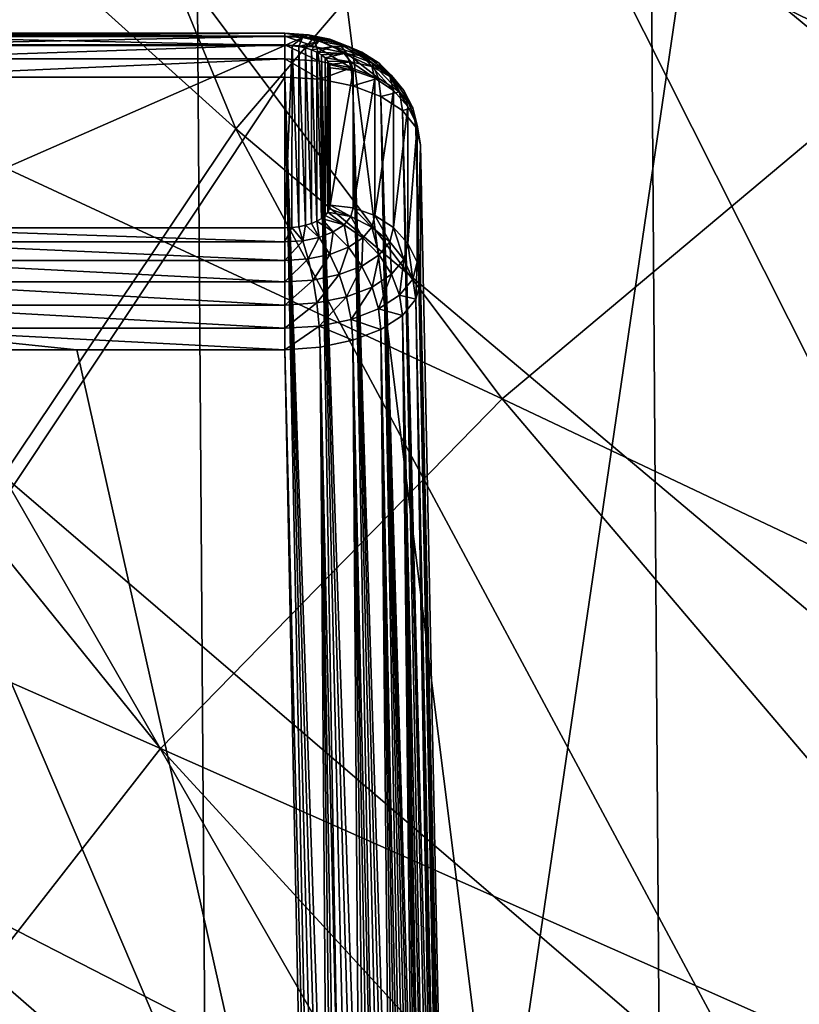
# Model space of a CAD drawing. Header units: metres. Extents: x -109 to 109, y -78 to 121.
# Tile 398 of 656: x -19.38 to -17.66, y -59.21 to -57.03. Entities that reach past the tile are written whole.
import ezdxf

# ---------------------------------------------------------------- set-up
doc = ezdxf.new("R2010")
doc.units = ezdxf.units.M
doc.layers.add('solid_508554_SW0001', color=7, linetype='CONTINUOUS')

msp = doc.modelspace()

# ---------------------------------------------------------------- linework, layer by layer
at = {"layer": 'solid_508554_SW0001'}
for points in [[(-17.944492, -62.709682, 15.484876), (-18.029377, -50.841457, 8.534775), (-19.532137, -50.021473, 9.955032)], [(-19.440191, -61.893551, 16.898458), (-17.944492, -62.709682, 15.484876), (-19.532137, -50.021473, 9.955032)], [(-16.312243, -63.457523, 14.189581), (-16.389404, -51.592838, 7.233348), (-18.029377, -50.841457, 8.534775)], [(-17.944492, -62.709682, 15.484876), (-16.312243, -63.457523, 14.189581), (-18.029377, -50.841457, 8.534775)], [(-20.641497, -50.914703, 8.418381), (-19.02648, -51.757244, 6.959062), (-20.549398, -63.05127, 15.519061)], [(-19.02648, -51.757244, 6.959062), (-18.941599, -63.890045, 14.06626), (-20.549398, -63.05127, 15.519061)], [(-19.02648, -51.757244, 6.959062), (-17.274378, -52.528263, 5.623614), (-18.941599, -63.890045, 14.06626)], [(-17.274378, -52.528263, 5.623614), (-17.197321, -64.657623, 12.736773), (-18.941599, -63.890045, 14.06626)], [(-17.434929, -57.128788, 46.136292), (-18.763037, -55.21257, 46.031895), (-19.71125, -56.008224, 44.653782)], [(-17.434929, -57.128788, 46.136292), (-16.434734, -56.428356, 47.349472), (-18.763037, -55.21257, 46.031895)], [(-20.33606, -55.981346, 40.525566), (-19.746634, -55.229622, 41.827587), (-18.904879, -57.270119, 41.36869)], [(-19.746634, -55.229622, 41.827587), (-18.269255, -56.525734, 42.658005), (-18.904879, -57.270119, 41.36869)], [(-16.466396, -58.014637, 43.392921), (-18.269255, -56.525734, 42.658005), (-17.516611, -55.809147, 43.899166)], [(-20.33606, -55.981346, 40.525566), (-18.904879, -57.270119, 41.36869), (-19.419413, -58.037533, 40.039486)], [(-18.316025, -57.868122, 44.855724), (-19.71125, -56.008224, 44.653782), (-20.524817, -56.840313, 43.212563)], [(-18.316025, -57.868122, 44.855724), (-17.434929, -57.128788, 46.136292), (-19.71125, -56.008224, 44.653782)], [(-17.150713, -58.748363, 42.12207), (-18.904879, -57.270119, 41.36869), (-18.269255, -56.525734, 42.658005)], [(-17.150713, -58.748363, 42.12207), (-18.269255, -56.525734, 42.658005), (-16.466396, -58.014637, 43.392921)], [(-19.072004, -58.641312, 43.516521), (-20.524817, -56.840313, 43.212563), (-21.198177, -57.703152, 41.718082)], [(-19.072004, -58.641312, 43.516521), (-18.316025, -57.868122, 44.855724), (-20.524817, -56.840313, 43.212563)], [(-19.716505, -57.059059, 33.523296), (-18.796524, -57.059059, 33.523296), (-18.796524, -57.066021, 33.47208)], [(-19.716505, -57.066021, 33.47208), (-19.716505, -57.059059, 33.523296), (-18.796524, -57.066021, 33.47208)], [(-19.716505, -57.065453, 33.574585), (-18.796524, -57.065453, 33.574581), (-18.796524, -57.059059, 33.523296)], [(-19.716505, -57.059059, 33.523296), (-19.716505, -57.065453, 33.574585), (-18.796524, -57.059059, 33.523296)], [(-19.716505, -57.084774, 33.62252), (-18.796524, -57.084774, 33.62252), (-18.796524, -57.065453, 33.574581)], [(-19.716505, -57.065453, 33.574585), (-19.716505, -57.084774, 33.62252), (-18.796524, -57.065453, 33.574581)], [(-19.716505, -57.066021, 33.47208), (-18.796524, -57.08585, 33.424408), (-19.716505, -57.08585, 33.424408)], [(-19.716505, -57.066021, 33.47208), (-18.796524, -57.066021, 33.47208), (-18.796524, -57.08585, 33.424408)], [(-18.74505, -57.062443, 33.517433), (-18.796524, -57.066021, 33.47208), (-18.796524, -57.059059, 33.523296)], [(-18.734392, -57.069538, 33.567505), (-18.796524, -57.059059, 33.523296), (-18.796524, -57.065453, 33.574581)], [(-18.734392, -57.069538, 33.567505), (-18.74505, -57.062443, 33.517433), (-18.796524, -57.059059, 33.523296)], [(-18.74505, -57.062443, 33.517433), (-18.757421, -57.068592, 33.467628), (-18.796524, -57.066021, 33.47208)], [(-18.726154, -57.089401, 33.614506), (-18.796524, -57.065453, 33.574581), (-18.796524, -57.084774, 33.62252)], [(-18.726154, -57.089401, 33.614506), (-18.734392, -57.069538, 33.567505), (-18.796524, -57.065453, 33.574581)], [(-18.757421, -57.068592, 33.467628), (-18.796524, -57.08585, 33.424408), (-18.796524, -57.066021, 33.47208)], [(-18.757421, -57.068592, 33.467628), (-18.780874, -57.086468, 33.42334), (-18.796524, -57.08585, 33.424408)], [(-18.757421, -57.068592, 33.467628), (-18.765577, -57.088306, 33.420155), (-18.780874, -57.086468, 33.42334)], [(-18.757421, -57.068592, 33.467628), (-18.720976, -57.076134, 33.454563), (-18.765577, -57.088306, 33.420155)], [(-18.74505, -57.062443, 33.517433), (-18.697075, -57.072372, 33.500237), (-18.757421, -57.068592, 33.467628)], [(-18.697075, -57.072372, 33.500237), (-18.720976, -57.076134, 33.454563), (-18.757421, -57.068592, 33.467628)], [(-18.676479, -57.081524, 33.546749), (-18.697075, -57.072372, 33.500237), (-18.74505, -57.062443, 33.517433)], [(-18.734392, -57.069538, 33.567505), (-18.676479, -57.081524, 33.546749), (-18.74505, -57.062443, 33.517433)], [(-18.660563, -57.102974, 33.590996), (-18.676479, -57.081524, 33.546749), (-18.734392, -57.069538, 33.567505)], [(-18.726154, -57.089401, 33.614506), (-18.660563, -57.102974, 33.590996), (-18.734392, -57.069538, 33.567505)], [(-18.697075, -57.072372, 33.500237), (-18.655855, -57.088173, 33.47287), (-18.720976, -57.076134, 33.454563)], [(-18.626722, -57.100597, 33.513714), (-18.655855, -57.088173, 33.47287), (-18.697075, -57.072372, 33.500237)], [(-18.676479, -57.081524, 33.546749), (-18.626722, -57.100597, 33.513714), (-18.697075, -57.072372, 33.500237)], [(-19.716505, -57.115738, 33.663906), (-18.796524, -57.115738, 33.663906), (-18.796524, -57.084774, 33.62252)], [(-19.716505, -57.084774, 33.62252), (-19.716505, -57.115738, 33.663906), (-18.796524, -57.084774, 33.62252)], [(-19.716505, -57.489311, 32.725594), (-19.716505, -57.08585, 33.424408), (-18.796524, -57.08585, 33.424408)], [(-18.796524, -57.489311, 32.725594), (-19.716505, -57.489311, 32.725594), (-18.796524, -57.08585, 33.424408)], [(-18.720888, -57.120712, 33.655289), (-18.796524, -57.084774, 33.62252), (-18.796524, -57.115738, 33.663906)], [(-18.720888, -57.120712, 33.655289), (-18.726154, -57.089401, 33.614506), (-18.796524, -57.084774, 33.62252)], [(-18.780874, -57.086468, 33.42334), (-18.796524, -57.489311, 32.725594), (-18.796524, -57.08585, 33.424408)], [(-18.780874, -57.086468, 33.42334), (-18.781042, -57.488708, 32.726635), (-18.796524, -57.489311, 32.725594)], [(-18.780874, -57.086468, 33.42334), (-18.765785, -57.486889, 32.729786), (-18.781042, -57.488708, 32.726635)], [(-18.780874, -57.086468, 33.42334), (-18.765577, -57.088306, 33.420155), (-18.765785, -57.486889, 32.729786)], [(-18.765577, -57.088306, 33.420155), (-18.751257, -57.483894, 32.734978), (-18.765785, -57.486889, 32.729786)], [(-18.720976, -57.076134, 33.454563), (-18.751051, -57.09132, 33.414932), (-18.765577, -57.088306, 33.420155)], [(-18.765577, -57.088306, 33.420155), (-18.751051, -57.09132, 33.414932), (-18.751257, -57.483894, 32.734978)], [(-18.751051, -57.09132, 33.414932), (-18.737864, -57.479805, 32.742062), (-18.751257, -57.483894, 32.734978)], [(-18.720976, -57.076134, 33.454563), (-18.737658, -57.095432, 33.40781), (-18.751051, -57.09132, 33.414932)], [(-18.751051, -57.09132, 33.414932), (-18.737658, -57.095432, 33.40781), (-18.737864, -57.479805, 32.742062)], [(-18.720976, -57.076134, 33.454563), (-18.689665, -57.088139, 33.433777), (-18.737658, -57.095432, 33.40781)], [(-18.689665, -57.088139, 33.433777), (-18.725721, -57.100544, 33.398956), (-18.737658, -57.095432, 33.40781)], [(-18.650391, -57.1353, 33.63002), (-18.660563, -57.102974, 33.590996), (-18.726154, -57.089401, 33.614506)], [(-18.720888, -57.120712, 33.655289), (-18.650391, -57.1353, 33.63002), (-18.726154, -57.089401, 33.614506)], [(-18.689665, -57.088139, 33.433777), (-18.665623, -57.10379, 33.406662), (-18.725721, -57.100544, 33.398956)], [(-18.655855, -57.088173, 33.47287), (-18.689665, -57.088139, 33.433777), (-18.720976, -57.076134, 33.454563)], [(-18.624207, -57.10878, 33.437176), (-18.665623, -57.10379, 33.406662), (-18.689665, -57.088139, 33.433777)], [(-18.655855, -57.088173, 33.47287), (-18.624207, -57.10878, 33.437176), (-18.689665, -57.088139, 33.433777)], [(-18.604208, -57.124577, 33.553577), (-18.626722, -57.100597, 33.513714), (-18.676479, -57.081524, 33.546749)], [(-18.660563, -57.102974, 33.590996), (-18.604208, -57.124577, 33.553577), (-18.676479, -57.081524, 33.546749)], [(-18.588516, -57.125469, 33.470627), (-18.624207, -57.10878, 33.437176), (-18.655855, -57.088173, 33.47287)], [(-18.626722, -57.100597, 33.513714), (-18.588516, -57.125469, 33.470627), (-18.655855, -57.088173, 33.47287)], [(-18.796524, -57.115738, 33.663906), (-19.716505, -57.156048, 33.695839), (-18.796524, -57.156048, 33.695839)], [(-19.716505, -57.115738, 33.663906), (-19.716505, -57.156048, 33.695839), (-18.796524, -57.115738, 33.663906)], [(-18.796524, -57.115738, 33.663906), (-18.796524, -57.156048, 33.695839), (-18.718899, -57.160484, 33.686584)], [(-18.720888, -57.120712, 33.655289), (-18.796524, -57.115738, 33.663906), (-18.718899, -57.160484, 33.686584)], [(-18.737658, -57.095432, 33.40781), (-18.725914, -57.474712, 32.750877), (-18.737864, -57.479805, 32.742062)], [(-18.737658, -57.095432, 33.40781), (-18.725721, -57.100544, 33.398956), (-18.725914, -57.474712, 32.750877)], [(-18.725721, -57.100544, 33.398956), (-18.715696, -57.468746, 32.761211), (-18.725914, -57.474712, 32.750877)], [(-18.725721, -57.100544, 33.398956), (-18.715542, -57.106522, 33.388603), (-18.715696, -57.468746, 32.761211)], [(-18.665623, -57.10379, 33.406662), (-18.715542, -57.106522, 33.388603), (-18.725721, -57.100544, 33.398956)], [(-18.715542, -57.106522, 33.388603), (-18.707474, -57.462051, 32.772808), (-18.715696, -57.468746, 32.761211)], [(-18.665623, -57.10379, 33.406662), (-18.707363, -57.11322, 33.377003), (-18.715542, -57.106522, 33.388603)], [(-18.715542, -57.106522, 33.388603), (-18.707363, -57.11322, 33.377003), (-18.707474, -57.462051, 32.772808)], [(-18.707363, -57.11322, 33.377003), (-18.701448, -57.454788, 32.785385), (-18.707474, -57.462051, 32.772808)], [(-18.665623, -57.10379, 33.406662), (-18.650499, -57.122032, 33.375069), (-18.707363, -57.11322, 33.377003)], [(-18.707363, -57.11322, 33.377003), (-18.701374, -57.120487, 33.364414), (-18.701448, -57.454788, 32.785385)], [(-18.650499, -57.122032, 33.375069), (-18.701374, -57.120487, 33.364414), (-18.707363, -57.11322, 33.377003)], [(-18.604298, -57.13279, 33.395588), (-18.650499, -57.122032, 33.375069), (-18.665623, -57.10379, 33.406662)], [(-18.624207, -57.10878, 33.437176), (-18.604298, -57.13279, 33.395588), (-18.665623, -57.10379, 33.406662)], [(-18.589819, -57.15852, 33.589806), (-18.604208, -57.124577, 33.553577), (-18.660563, -57.102974, 33.590996)], [(-18.650391, -57.1353, 33.63002), (-18.589819, -57.15852, 33.589806), (-18.660563, -57.102974, 33.590996)], [(-18.560936, -57.152752, 33.50478), (-18.588516, -57.125469, 33.470627), (-18.626722, -57.100597, 33.513714)], [(-18.604208, -57.124577, 33.553577), (-18.560936, -57.152752, 33.50478), (-18.626722, -57.100597, 33.513714)], [(-18.564486, -57.154457, 33.420425), (-18.604298, -57.13279, 33.395588), (-18.624207, -57.10878, 33.437176)], [(-18.588516, -57.125469, 33.470627), (-18.564486, -57.154457, 33.420425), (-18.624207, -57.10878, 33.437176)], [(-18.720888, -57.120712, 33.655289), (-18.718899, -57.160484, 33.686584), (-18.650391, -57.1353, 33.63002)], [(-18.650391, -57.1353, 33.63002), (-18.718899, -57.160484, 33.686584), (-18.646563, -57.175045, 33.660385)], [(-18.701374, -57.120487, 33.364414), (-18.697771, -57.447144, 32.79863), (-18.701448, -57.454788, 32.785385)], [(-18.701374, -57.120487, 33.364414), (-18.697741, -57.128113, 33.351204), (-18.697771, -57.447144, 32.79863)], [(-18.650499, -57.122032, 33.375069), (-18.697741, -57.128113, 33.351204), (-18.701374, -57.120487, 33.364414)], [(-18.697741, -57.128113, 33.351204), (-18.696539, -57.135841, 33.337818), (-18.697771, -57.447144, 32.79863)], [(-18.696539, -57.135841, 33.337818), (-18.696539, -57.43932, 32.812183), (-18.697771, -57.447144, 32.79863)], [(-18.650499, -57.122032, 33.375069), (-18.64534, -57.141613, 33.341148), (-18.697741, -57.128113, 33.351204)], [(-18.64534, -57.141613, 33.341148), (-18.696539, -57.135841, 33.337818), (-18.697741, -57.128113, 33.351204)], [(-18.64534, -57.141613, 33.341148), (-18.696539, -57.43932, 32.812183), (-18.696539, -57.135841, 33.337818)], [(-18.650499, -57.122032, 33.375069), (-18.597506, -57.158569, 33.350937), (-18.64534, -57.141613, 33.341148)], [(-18.604298, -57.13279, 33.395588), (-18.597506, -57.158569, 33.350937), (-18.650499, -57.122032, 33.375069)], [(-18.650391, -57.1353, 33.63002), (-18.646563, -57.175045, 33.660385), (-18.589819, -57.15852, 33.589806)], [(-18.604298, -57.13279, 33.395588), (-18.556286, -57.18557, 33.366528), (-18.597506, -57.158569, 33.350937)], [(-18.564486, -57.154457, 33.420425), (-18.556286, -57.18557, 33.366528), (-18.604298, -57.13279, 33.395588)], [(-18.543308, -57.188801, 33.537354), (-18.560936, -57.152752, 33.50478), (-18.604208, -57.124577, 33.553577)], [(-18.589819, -57.15852, 33.589806), (-18.543308, -57.188801, 33.537354), (-18.604208, -57.124577, 33.553577)], [(-18.53372, -57.185581, 33.447922), (-18.564486, -57.154457, 33.420425), (-18.588516, -57.125469, 33.470627)], [(-18.560936, -57.152752, 33.50478), (-18.53372, -57.185581, 33.447922), (-18.588516, -57.125469, 33.470627)], [(-15.9977, -58.967403, 46.113567), (-17.434929, -57.128788, 46.136292), (-18.316025, -57.868122, 44.855724)], [(-19.88336, -58.791054, 34.678253), (-18.796524, -57.156048, 33.695839), (-19.716505, -57.156048, 33.695839)], [(-19.88336, -58.791054, 34.678253), (-18.751396, -59.372459, 35.027596), (-18.796524, -57.156048, 33.695839)], [(-18.68384, -61.6194, 36.376766), (-18.796524, -57.156048, 33.695839), (-18.751396, -59.372459, 35.027596)], [(-18.641369, -61.679024, 36.405682), (-18.718899, -57.160484, 33.686584), (-18.796524, -57.156048, 33.695839)], [(-18.66218, -61.649467, 36.392166), (-18.641369, -61.679024, 36.405682), (-18.796524, -57.156048, 33.695839)], [(-18.68384, -61.6194, 36.376766), (-18.66218, -61.649467, 36.392166), (-18.796524, -57.156048, 33.695839)], [(-18.64534, -57.141613, 33.341148), (-18.645338, -57.445091, 32.815514), (-18.696539, -57.43932, 32.812183)], [(-18.589819, -57.15852, 33.589806), (-18.646563, -57.175045, 33.660385), (-18.584446, -57.198734, 33.619019)], [(-18.64534, -57.141613, 33.341148), (-18.597506, -57.158569, 33.350937), (-18.645338, -57.445091, 32.815514)], [(-18.597506, -57.158569, 33.350937), (-18.597504, -57.462044, 32.825302), (-18.645338, -57.445091, 32.815514)], [(-18.597506, -57.158569, 33.350937), (-18.556286, -57.18557, 33.366528), (-18.597504, -57.462044, 32.825302)], [(-18.589819, -57.15852, 33.589806), (-18.584446, -57.198734, 33.619019), (-18.543308, -57.188801, 33.537354)], [(-18.564486, -57.154457, 33.420425), (-18.524431, -57.220821, 33.386879), (-18.556286, -57.18557, 33.366528)], [(-18.53372, -57.185581, 33.447922), (-18.524431, -57.220821, 33.386879), (-18.564486, -57.154457, 33.420425)], [(-18.514055, -57.224083, 33.476242), (-18.53372, -57.185581, 33.447922), (-18.560936, -57.152752, 33.50478)], [(-18.543308, -57.188801, 33.537354), (-18.514055, -57.224083, 33.476242), (-18.560936, -57.152752, 33.50478)], [(-18.560406, -61.801609, 36.445557), (-18.646563, -57.175045, 33.660385), (-18.718899, -57.160484, 33.686584)], [(-18.584919, -61.763161, 36.435844), (-18.560406, -61.801609, 36.445557), (-18.718899, -57.160484, 33.686584)], [(-18.611891, -61.722263, 36.42271), (-18.584919, -61.763161, 36.435844), (-18.718899, -57.160484, 33.686584)], [(-18.641369, -61.679024, 36.405682), (-18.611891, -61.722263, 36.42271), (-18.718899, -57.160484, 33.686584)], [(-18.499353, -61.903954, 36.458202), (-18.584446, -57.198734, 33.619019), (-18.646563, -57.175045, 33.660385)], [(-18.5177, -61.872025, 36.45644), (-18.499353, -61.903954, 36.458202), (-18.646563, -57.175045, 33.660385)], [(-18.538019, -61.837906, 36.452316), (-18.5177, -61.872025, 36.45644), (-18.646563, -57.175045, 33.660385)], [(-18.560406, -61.801609, 36.445557), (-18.538019, -61.837906, 36.452316), (-18.646563, -57.175045, 33.660385)], [(-18.556286, -57.18557, 33.366528), (-18.556284, -57.489048, 32.840893), (-18.597504, -57.462044, 32.825302)], [(-18.543308, -57.188801, 33.537354), (-18.584446, -57.198734, 33.619019), (-18.536776, -57.229939, 33.565308)], [(-18.44364, -62.011032, 36.446461), (-18.536776, -57.229939, 33.565308), (-18.584446, -57.198734, 33.619019)], [(-18.455074, -61.987312, 36.451794), (-18.44364, -62.011032, 36.446461), (-18.584446, -57.198734, 33.619019)], [(-18.468122, -61.961575, 36.455666), (-18.455074, -61.987312, 36.451794), (-18.584446, -57.198734, 33.619019)], [(-18.482849, -61.933819, 36.457874), (-18.468122, -61.961575, 36.455666), (-18.584446, -57.198734, 33.619019)], [(-18.499353, -61.903954, 36.458202), (-18.482849, -61.933819, 36.457874), (-18.584446, -57.198734, 33.619019)], [(-18.556286, -57.18557, 33.366528), (-18.524431, -57.220821, 33.386879), (-18.556284, -57.489048, 32.840893)], [(-18.543308, -57.188801, 33.537354), (-18.536776, -57.229939, 33.565308), (-18.514055, -57.224083, 33.476242)], [(-18.53372, -57.185581, 33.447922), (-18.504072, -57.261963, 33.410633), (-18.524431, -57.220821, 33.386879)], [(-18.514055, -57.224083, 33.476242), (-18.504072, -57.261963, 33.410633), (-18.53372, -57.185581, 33.447922)], [(-18.524431, -57.220821, 33.386879), (-18.524431, -57.524296, 32.861244), (-18.556284, -57.489048, 32.840893)], [(-18.514055, -57.224083, 33.476242), (-18.536776, -57.229939, 33.565308), (-18.506804, -57.266533, 33.502907)], [(-18.524431, -57.220821, 33.386879), (-18.504072, -57.261963, 33.410633), (-18.524431, -57.524296, 32.861244)], [(-18.514055, -57.224083, 33.476242), (-18.506804, -57.266533, 33.502907), (-18.496571, -57.306026, 33.436073)], [(-18.514055, -57.224083, 33.476242), (-18.496571, -57.306026, 33.436073), (-18.504072, -57.261963, 33.410633)], [(-18.41238, -62.086407, 36.414314), (-18.506804, -57.266533, 33.502907), (-18.536776, -57.229939, 33.565308)], [(-18.425285, -62.05254, 36.432159), (-18.41238, -62.086407, 36.414314), (-18.536776, -57.229939, 33.565308)], [(-18.44364, -62.011032, 36.446461), (-18.425285, -62.05254, 36.432159), (-18.536776, -57.229939, 33.565308)], [(-18.504072, -57.261963, 33.410633), (-18.50407, -57.565437, 32.884998), (-18.524431, -57.524296, 32.861244)], [(-18.506804, -57.266533, 33.502907), (-18.397896, -62.152397, 36.348068), (-18.496571, -57.306026, 33.436073)], [(-18.399374, -62.135303, 36.371914), (-18.397896, -62.152397, 36.348068), (-18.506804, -57.266533, 33.502907)], [(-18.404032, -62.11356, 36.394089), (-18.399374, -62.135303, 36.371914), (-18.506804, -57.266533, 33.502907)], [(-18.41238, -62.086407, 36.414314), (-18.404032, -62.11356, 36.394089), (-18.506804, -57.266533, 33.502907)], [(-18.504072, -57.261963, 33.410633), (-18.496571, -57.306026, 33.436073), (-18.50407, -57.565437, 32.884998)], [(-17.704557, -59.509113, 40.804409), (-19.419413, -58.037533, 40.039486), (-18.904879, -57.270119, 41.36869)], [(-17.704557, -59.509113, 40.804409), (-18.904879, -57.270119, 41.36869), (-17.150713, -58.748363, 42.12207)], [(-18.50407, -57.565437, 32.884998), (-18.496571, -57.306026, 33.436073), (-18.496571, -57.609501, 32.910439)], [(-18.397896, -62.152397, 36.348068), (-18.496571, -57.609501, 32.910439), (-18.496571, -57.306026, 33.436073)], [(-18.65048, -57.464638, 32.781658), (-18.697771, -57.447144, 32.79863), (-18.696539, -57.43932, 32.812183)], [(-18.645338, -57.445091, 32.815514), (-18.65048, -57.464638, 32.781658), (-18.696539, -57.43932, 32.812183)], [(-18.665562, -57.482861, 32.750095), (-18.715696, -57.468746, 32.761211), (-18.707474, -57.462051, 32.772808)], [(-18.665562, -57.482861, 32.750095), (-18.707474, -57.462051, 32.772808), (-18.701448, -57.454788, 32.785385)], [(-18.65048, -57.464638, 32.781658), (-18.701448, -57.454788, 32.785385), (-18.697771, -57.447144, 32.79863)], [(-18.65048, -57.464638, 32.781658), (-18.665562, -57.482861, 32.750095), (-18.701448, -57.454788, 32.785385)], [(-18.624125, -57.511765, 32.739185), (-18.665562, -57.482861, 32.750095), (-18.65048, -57.464638, 32.781658)], [(-18.604273, -57.487778, 32.780735), (-18.65048, -57.464638, 32.781658), (-18.645338, -57.445091, 32.815514)], [(-18.604273, -57.487778, 32.780735), (-18.624125, -57.511765, 32.739185), (-18.65048, -57.464638, 32.781658)], [(-18.597504, -57.462044, 32.825302), (-18.604273, -57.487778, 32.780735), (-18.645338, -57.445091, 32.815514)], [(-18.564453, -57.520107, 32.787094), (-18.604273, -57.487778, 32.780735), (-18.597504, -57.462044, 32.825302)], [(-18.556284, -57.489048, 32.840893), (-18.564453, -57.520107, 32.787094), (-18.597504, -57.462044, 32.825302)], [(-18.757364, -57.518105, 32.689053), (-18.781042, -57.488708, 32.726635), (-18.765785, -57.486889, 32.729786)], [(-18.757364, -57.518105, 32.689053), (-18.765785, -57.486889, 32.729786), (-18.751257, -57.483894, 32.734978)], [(-18.720881, -57.510544, 32.702148), (-18.757364, -57.518105, 32.689053), (-18.751257, -57.483894, 32.734978)], [(-18.720881, -57.510544, 32.702148), (-18.751257, -57.483894, 32.734978), (-18.737864, -57.479805, 32.742062)], [(-18.720881, -57.510544, 32.702148), (-18.737864, -57.479805, 32.742062), (-18.725914, -57.474712, 32.750877)], [(-18.689569, -57.49852, 32.722973), (-18.725914, -57.474712, 32.750877), (-18.715696, -57.468746, 32.761211)], [(-18.689569, -57.49852, 32.722973), (-18.720881, -57.510544, 32.702148), (-18.725914, -57.474712, 32.750877)], [(-18.665562, -57.482861, 32.750095), (-18.689569, -57.49852, 32.722973), (-18.715696, -57.468746, 32.761211)], [(-18.655729, -57.532379, 32.703484), (-18.689569, -57.49852, 32.722973), (-18.665562, -57.482861, 32.750095)], [(-18.624125, -57.511765, 32.739185), (-18.655729, -57.532379, 32.703484), (-18.665562, -57.482861, 32.750095)], [(-18.796524, -57.520683, 32.684586), (-19.716505, -57.489311, 32.725594), (-18.796524, -57.489311, 32.725594)], [(-18.796524, -57.520683, 32.684586), (-19.716505, -57.520683, 32.684586), (-19.716505, -57.489311, 32.725594)], [(-18.796524, -57.520683, 32.684586), (-18.796524, -57.489311, 32.725594), (-18.781042, -57.488708, 32.726635)], [(-18.757364, -57.518105, 32.689053), (-18.796524, -57.520683, 32.684586), (-18.781042, -57.488708, 32.726635)], [(-18.696949, -57.548206, 32.676067), (-18.720881, -57.510544, 32.702148), (-18.689569, -57.49852, 32.722973)], [(-18.655729, -57.532379, 32.703484), (-18.696949, -57.548206, 32.676067), (-18.689569, -57.49852, 32.722973)], [(-18.588419, -57.549065, 32.736938), (-18.624125, -57.511765, 32.739185), (-18.604273, -57.487778, 32.780735)], [(-18.564453, -57.520107, 32.787094), (-18.588419, -57.549065, 32.736938), (-18.604273, -57.487778, 32.780735)], [(-18.533684, -57.559475, 32.800312), (-18.564453, -57.520107, 32.787094), (-18.556284, -57.489048, 32.840893)], [(-18.524431, -57.524296, 32.861244), (-18.533684, -57.559475, 32.800312), (-18.556284, -57.489048, 32.840893)], [(-18.796524, -57.561554, 32.652946), (-19.716505, -57.561554, 32.652946), (-19.716505, -57.520683, 32.684586)], [(-18.796524, -57.520683, 32.684586), (-18.796524, -57.561554, 32.652946), (-19.716505, -57.520683, 32.684586)], [(-18.757364, -57.518105, 32.689053), (-18.796524, -57.561554, 32.652946), (-18.796524, -57.520683, 32.684586)], [(-18.744974, -57.558159, 32.658829), (-18.796524, -57.561554, 32.652946), (-18.757364, -57.518105, 32.689053)], [(-18.744974, -57.558159, 32.658829), (-18.757364, -57.518105, 32.689053), (-18.720881, -57.510544, 32.702148)], [(-18.696949, -57.548206, 32.676067), (-18.744974, -57.558159, 32.658829), (-18.720881, -57.510544, 32.702148)], [(-18.62657, -57.573948, 32.693844), (-18.655729, -57.532379, 32.703484), (-18.624125, -57.511765, 32.739185)], [(-18.588419, -57.549065, 32.736938), (-18.62657, -57.573948, 32.693844), (-18.624125, -57.511765, 32.739185)], [(-18.560827, -57.592274, 32.743507), (-18.588419, -57.549065, 32.736938), (-18.564453, -57.520107, 32.787094)], [(-18.533684, -57.559475, 32.800312), (-18.560827, -57.592274, 32.743507), (-18.564453, -57.520107, 32.787094)], [(-18.514017, -57.603249, 32.819508), (-18.533684, -57.559475, 32.800312), (-18.524431, -57.524296, 32.861244)], [(-18.50407, -57.565437, 32.884998), (-18.514017, -57.603249, 32.819508), (-18.524431, -57.524296, 32.861244)], [(-18.734299, -57.605068, 32.639938), (-18.744974, -57.558159, 32.658829), (-18.696949, -57.548206, 32.676067)], [(-18.676327, -57.593052, 32.660751), (-18.734299, -57.605068, 32.639938), (-18.696949, -57.548206, 32.676067)], [(-18.676327, -57.593052, 32.660751), (-18.696949, -57.548206, 32.676067), (-18.655729, -57.532379, 32.703484)], [(-18.62657, -57.573948, 32.693844), (-18.676327, -57.593052, 32.660751), (-18.655729, -57.532379, 32.703484)], [(-18.604036, -57.620453, 32.694698), (-18.62657, -57.573948, 32.693844), (-18.588419, -57.549065, 32.736938)], [(-18.560827, -57.592274, 32.743507), (-18.604036, -57.620453, 32.694698), (-18.588419, -57.549065, 32.736938)], [(-18.796524, -57.609169, 32.632839), (-19.716505, -57.609169, 32.632839), (-19.716505, -57.561554, 32.652946)], [(-18.796524, -57.561554, 32.652946), (-18.796524, -57.609169, 32.632839), (-19.716505, -57.561554, 32.652946)], [(-18.744974, -57.558159, 32.658829), (-18.796524, -57.609169, 32.632839), (-18.796524, -57.561554, 32.652946)], [(-18.734299, -57.605068, 32.639938), (-18.796524, -57.609169, 32.632839), (-18.744974, -57.558159, 32.658829)], [(-18.660389, -57.642094, 32.657215), (-18.676327, -57.593052, 32.660751), (-18.62657, -57.573948, 32.693844)], [(-18.604036, -57.620453, 32.694698), (-18.660389, -57.642094, 32.657215), (-18.62657, -57.573948, 32.693844)], [(-18.54319, -57.6385, 32.758453), (-18.560827, -57.592274, 32.743507), (-18.533684, -57.559475, 32.800312)], [(-18.514017, -57.603249, 32.819508), (-18.54319, -57.6385, 32.758453), (-18.533684, -57.559475, 32.800312)], [(-18.50407, -57.565437, 32.884998), (-18.506796, -57.647617, 32.842846), (-18.514017, -57.603249, 32.819508)], [(-18.50407, -57.565437, 32.884998), (-18.496571, -57.609501, 32.910439), (-18.506796, -57.647617, 32.842846)], [(-18.726049, -57.655701, 32.633648), (-18.734299, -57.605068, 32.639938), (-18.676327, -57.593052, 32.660751)], [(-18.660389, -57.642094, 32.657215), (-18.726049, -57.655701, 32.633648), (-18.676327, -57.593052, 32.660751)], [(-18.589632, -57.668789, 32.705986), (-18.604036, -57.620453, 32.694698), (-18.560827, -57.592274, 32.743507)], [(-18.54319, -57.6385, 32.758453), (-18.589632, -57.668789, 32.705986), (-18.560827, -57.592274, 32.743507)], [(-18.796524, -57.660343, 32.625607), (-19.716505, -57.660343, 32.625607), (-19.716505, -57.609169, 32.632839)], [(-18.796524, -57.609169, 32.632839), (-18.796524, -57.660343, 32.625607), (-19.716505, -57.609169, 32.632839)], [(-18.734299, -57.605068, 32.639938), (-18.796524, -57.660343, 32.625607), (-18.796524, -57.609169, 32.632839)], [(-18.726049, -57.655701, 32.633648), (-18.796524, -57.660343, 32.625607), (-18.734299, -57.605068, 32.639938)], [(-18.514017, -57.603249, 32.819508), (-18.506796, -57.647617, 32.842846), (-18.54319, -57.6385, 32.758453)], [(-18.404106, -62.575062, 35.594505), (-18.506796, -57.647617, 32.842846), (-18.496571, -57.609501, 32.910439)], [(-18.397896, -62.152397, 36.348068), (-18.397896, -62.55455, 35.651524), (-18.496571, -57.609501, 32.910439)], [(-18.399399, -62.566738, 35.624565), (-18.496571, -57.609501, 32.910439), (-18.397896, -62.55455, 35.651524)], [(-18.399399, -62.566738, 35.624565), (-18.404106, -62.575062, 35.594505), (-18.496571, -57.609501, 32.910439)], [(-18.650204, -57.692047, 32.665703), (-18.660389, -57.642094, 32.657215), (-18.604036, -57.620453, 32.694698)], [(-18.589632, -57.668789, 32.705986), (-18.650204, -57.692047, 32.665703), (-18.604036, -57.620453, 32.694698)], [(-18.54319, -57.6385, 32.758453), (-18.53676, -57.683361, 32.779949), (-18.589632, -57.668789, 32.705986)], [(-18.54319, -57.6385, 32.758453), (-18.506796, -57.647617, 32.842846), (-18.53676, -57.683361, 32.779949)], [(-18.796524, -57.711666, 32.631725), (-19.716505, -57.711666, 32.631725), (-19.716505, -57.660343, 32.625607)], [(-18.796524, -57.660343, 32.625607), (-18.796524, -57.711666, 32.631725), (-19.716505, -57.660343, 32.625607)], [(-18.726049, -57.655701, 32.633648), (-18.796524, -57.711666, 32.631725), (-18.796524, -57.660343, 32.625607)], [(-18.720778, -57.706676, 32.640369), (-18.796524, -57.711666, 32.631725), (-18.726049, -57.655701, 32.633648)], [(-18.720778, -57.706676, 32.640369), (-18.726049, -57.655701, 32.633648), (-18.660389, -57.642094, 32.657215)], [(-18.650204, -57.692047, 32.665703), (-18.720778, -57.706676, 32.640369), (-18.660389, -57.642094, 32.657215)], [(-18.425508, -62.577377, 35.522408), (-18.53676, -57.683361, 32.779949), (-18.506796, -57.647617, 32.842846)], [(-18.412527, -62.578945, 35.560745), (-18.425508, -62.577377, 35.522408), (-18.506796, -57.647617, 32.842846)], [(-18.404106, -62.575062, 35.594505), (-18.412527, -62.578945, 35.560745), (-18.506796, -57.647617, 32.842846)], [(-18.589632, -57.668789, 32.705986), (-18.584425, -57.714279, 32.726063), (-18.650204, -57.692047, 32.665703)], [(-18.589632, -57.668789, 32.705986), (-18.53676, -57.683361, 32.779949), (-18.584425, -57.714279, 32.726063)], [(-19.697702, -59.443077, 42.127827), (-19.072004, -58.641312, 43.516521), (-21.198177, -57.703152, 41.718082)], [(-18.650204, -57.692047, 32.665703), (-18.646545, -57.738262, 32.68486), (-18.720778, -57.706676, 32.640369)], [(-18.650204, -57.692047, 32.665703), (-18.584425, -57.714279, 32.726063), (-18.646545, -57.738262, 32.68486)], [(-18.483166, -62.540085, 35.406803), (-18.584425, -57.714279, 32.726063), (-18.53676, -57.683361, 32.779949)], [(-18.468435, -62.552074, 35.431908), (-18.483166, -62.540085, 35.406803), (-18.53676, -57.683361, 32.779949)], [(-18.455376, -62.56163, 35.456108), (-18.468435, -62.552074, 35.431908), (-18.53676, -57.683361, 32.779949)], [(-18.443922, -62.568913, 35.479301), (-18.455376, -62.56163, 35.456108), (-18.53676, -57.683361, 32.779949)], [(-18.425508, -62.577377, 35.522408), (-18.443922, -62.568913, 35.479301), (-18.53676, -57.683361, 32.779949)], [(-19.716505, -57.711666, 32.631725), (-18.796516, -57.75948, 32.650669), (-19.25651, -57.75948, 32.650669)], [(-18.796524, -57.711666, 32.631725), (-18.796516, -57.75948, 32.650669), (-19.716505, -57.711666, 32.631725)], [(-19.716505, -57.711666, 32.631725), (-19.25651, -57.75948, 32.650669), (-19.716505, -57.75948, 32.650669)], [(-18.720778, -57.706676, 32.640369), (-18.796516, -57.75948, 32.650669), (-18.796524, -57.711666, 32.631725)], [(-18.720778, -57.706676, 32.640369), (-18.718884, -57.753681, 32.659142), (-18.796516, -57.75948, 32.650669)], [(-18.720778, -57.706676, 32.640369), (-18.646545, -57.738262, 32.68486), (-18.718884, -57.753681, 32.659142)], [(-18.538305, -62.487286, 35.326668), (-18.646545, -57.738262, 32.68486), (-18.584425, -57.714279, 32.726063)], [(-18.518005, -62.507915, 35.354099), (-18.538305, -62.487286, 35.326668), (-18.584425, -57.714279, 32.726063)], [(-18.49967, -62.525414, 35.380817), (-18.518005, -62.507915, 35.354099), (-18.584425, -57.714279, 32.726063)], [(-18.483166, -62.540085, 35.406803), (-18.49967, -62.525414, 35.380817), (-18.584425, -57.714279, 32.726063)], [(-18.612059, -62.403923, 35.24152), (-18.718884, -57.753681, 32.659142), (-18.646545, -57.738262, 32.68486)], [(-18.58514, -62.435692, 35.270298), (-18.612059, -62.403923, 35.24152), (-18.646545, -57.738262, 32.68486)], [(-18.560663, -62.463299, 35.298672), (-18.58514, -62.435692, 35.270298), (-18.646545, -57.738262, 32.68486)], [(-18.538305, -62.487286, 35.326668), (-18.560663, -62.463299, 35.298672), (-18.646545, -57.738262, 32.68486)], [(-18.751398, -60.021015, 33.904263), (-19.88336, -59.427773, 33.57542), (-19.716505, -57.75948, 32.650669)], [(-18.751398, -60.021015, 33.904263), (-19.716505, -57.75948, 32.650669), (-19.25651, -57.75948, 32.650669)], [(-18.751398, -60.021015, 33.904263), (-19.25651, -57.75948, 32.650669), (-18.796516, -57.75948, 32.650669)], [(-18.683865, -62.31287, 35.17556), (-18.796516, -57.75948, 32.650669), (-18.718884, -57.753681, 32.659142)], [(-18.751398, -60.021015, 33.904263), (-18.796516, -57.75948, 32.650669), (-18.683865, -62.31287, 35.17556)], [(-18.662237, -62.341198, 35.193871), (-18.683865, -62.31287, 35.17556), (-18.718884, -57.753681, 32.659142)], [(-18.641466, -62.367638, 35.212669), (-18.662237, -62.341198, 35.193871), (-18.718884, -57.753681, 32.659142)], [(-18.612059, -62.403923, 35.24152), (-18.641466, -62.367638, 35.212669), (-18.718884, -57.753681, 32.659142)], [(-16.806164, -59.645794, 44.938564), (-18.316025, -57.868122, 44.855724), (-19.072004, -58.641312, 43.516521)], [(-16.806164, -59.645794, 44.938564), (-15.9977, -58.967403, 46.113567), (-18.316025, -57.868122, 44.855724)], [(-18.123713, -60.291103, 39.449966), (-19.809559, -58.823067, 38.678905), (-19.419413, -58.037533, 40.039486)], [(-18.123713, -60.291103, 39.449966), (-19.419413, -58.037533, 40.039486), (-17.704557, -59.509113, 40.804409)], [(-17.499825, -60.355247, 43.709755), (-19.072004, -58.641312, 43.516521), (-19.697702, -59.443077, 42.127827)], [(-17.499825, -60.355247, 43.709755), (-16.806164, -59.645794, 44.938564), (-19.072004, -58.641312, 43.516521)], [(-17.704557, -59.509113, 40.804409), (-17.150713, -58.748363, 42.12207), (-15.557302, -60.481857, 42.137756)], [(-19.88336, -58.791054, 34.678253), (-20.050219, -60.426064, 35.660664), (-18.751396, -59.372459, 35.027596)], [(-18.404993, -61.088379, 38.069046), (-20.072819, -59.621681, 37.295662), (-19.809559, -58.823067, 38.678905)], [(-18.404993, -61.088379, 38.069046), (-19.809559, -58.823067, 38.678905), (-18.123713, -60.291103, 39.449966)]]:
    msp.add_3dface(points, dxfattribs=at)

doc.saveas('drawing.dxf')
